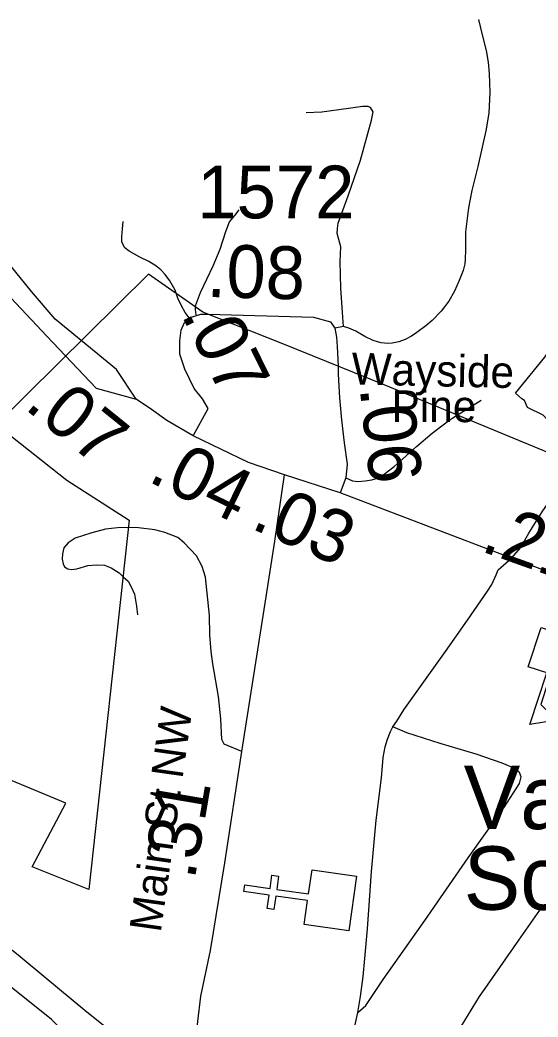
# Model space of a CAD drawing. Extents: x 1159738 to 1321356, y 736314 to 882035.
# Drawn here: x 1246843 to 1248068, y 804751 to 807113 of the extents above; entities that cross this region are included whole.
import ezdxf

# ---------------------------------------------------------------- set-up
doc = ezdxf.new("R2010")
doc.units = 0
for name, color, linetype in [('Exist Boundary Political City Limit New', 7, 'Continuous'), ('Exist Cultural Church CELL', 7, 'Continuous'), ('Exist Cultural Educational Facility High CELL', 7, 'Continuous'), ('Exist Cultural Educational Facility High Label', 7, 'Continuous'), ('Exist Hydrographic Creek Single Shore', 7, 'Continuous'), ('Exist Hydrographic Pond Under 1500 Sq Ft', 7, 'Continuous'), ('Exist Railroad Mainline', 7, 'Continuous'), ('Exist Road Non-System Type 51', 7, 'Continuous'), ('Exist Road Primary US Attributed', 7, 'Continuous'), ('Exist Road Primary US Divided Attributed', 7, 'Continuous'), ('Exist Road Primary US Label', 7, 'Continuous'), ('Exist Road Primary US Mileage Hundredths English Label', 7, 'Continuous'), ('Exist Road Primary US UnDivided 4 Lane Attributed', 7, 'Continuous'), ('Exist Road Secondary Mileage Hundredths English Label', 7, 'Continuous'), ('Exist Road Secondary Type 51 Attributed', 7, 'Continuous'), ('Exist Road Secondary Type 51 Label', 7, 'Continuous'), ('Exist Road Secondary Type 51 Number Label', 7, 'Continuous'), ('Map Preparation Boundary City Limit Buffer Line', 7, 'Continuous')]:
    doc.layers.add(name, color=color, linetype=linetype)

msp = doc.modelspace()

# ---------------------------------------------------------------- linework, layer by layer
at = {"layer": 'Exist Boundary Political City Limit New'}
msp.add_lwpolyline([(1248630.2, 806517.4), (1248381.6, 806491), (1248340.8, 806327.7), (1248299, 806218.7), (1248187.3, 806048.3), (1247704, 806248.5), (1247464.3, 806345.1), (1247275.3, 806420.2), (1247147, 806510.3), (1246786, 806154.6), (1246953.5, 806022.6), (1247101.2, 805927.7), (1247005.4, 805052.6), (1246871.8, 805106.6), (1246951.4, 805257.4), (1246738.2, 805345.6), (1246601.7, 805111.6)], dxfattribs=at)
at = {"layer": 'Exist Cultural Church CELL'}
msp.add_lwpolyline([(1247515.4, 804970.1), (1247523.2, 805026.5), (1247447.8, 805037.1), (1247443.4, 805005.5), (1247427.5, 805007.7), (1247432, 805039.4), (1247372.5, 805047.8), (1247374.7, 805063.7), (1247434.3, 805055.3), (1247438.8, 805086.9), (1247454.6, 805084.7), (1247450.1, 805053), (1247525.5, 805042.3), (1247533.7, 805099.4), (1247639.1, 805084.4), (1247620.8, 804955.1)], close=True, dxfattribs=at)
at = {"layer": 'Exist Cultural Educational Facility High CELL'}
msp.add_lwpolyline([(1248172.1, 805641.6), (1248141.8, 805548.5), (1248098, 805562.8), (1248074.8, 805491.4), (1248112, 805453.8), (1248049.1, 805443.6), (1248088.9, 805565.8), (1248045.1, 805580), (1248075.4, 805673.1)], close=True, dxfattribs=at)
at = {"layer": 'Exist Hydrographic Creek Single Shore'}
msp.add_lwpolyline([(1247508.2, 803245.2), (1247495.5, 803289.6), (1247508.2, 803374.4), (1247537.9, 803476.1), (1247525.2, 803510), (1247489.2, 803552.4), (1247419.3, 803630.8), (1247375.9, 803765.3), (1247345.1, 803967.6), (1247334.6, 804031.2), (1247315.5, 804103.2), (1247300.7, 804152), (1247300.7, 804202.8), (1247309.1, 804277), (1247298.6, 804346.9), (1247215.9, 804423.1), (1247151.5, 804476.1), (1247122.8, 804510), (1247071.9, 804550.3), (1247025.3, 804616), (1246989.3, 804658.3), (1246966, 804696.5), (1246917.3, 804745.2), (1246793.4, 804843.7)], dxfattribs=at)
at = {"layer": 'Exist Hydrographic Pond Under 1500 Sq Ft'}
msp.add_lwpolyline([(1248014.7, 806228.7), (1248084.6, 806313.8), (1248121.7, 806368.7), (1248140.9, 806386.5), (1248173.8, 806403), (1248213.6, 806408.5), (1248254.7, 806397.5), (1248289, 806374.2), (1248283.6, 806345.4), (1248258.9, 806298.7), (1248232.8, 806286.3), (1248202.6, 806249.3), (1248193, 806217.7), (1248204, 806198.5), (1248188.9, 806173.8), (1248149.1, 806127.1), (1248132.7, 806113.4), (1248108, 806146.3), (1248080.5, 806176.5), (1248043.5, 806194.4), (1248036.6, 806210.8), (1248029.8, 806214.9)], close=True, dxfattribs=at)
at = {"layer": 'Exist Railroad Mainline'}
msp.add_lwpolyline([(1247218, 804590.5), (1247177.6, 804622.5), (1247100.1, 804682.4), (1246995.9, 804765.9), (1246903.6, 804842.6), (1246838.4, 804897.1), (1246761.5, 804957.6), (1246692.8, 805012.3), (1246616.4, 805074.9), (1246588.1, 805096.7)], dxfattribs=at)
at = {"layer": 'Exist Road Non-System Type 51'}
for points in [[(1247927.6, 807113.3), (1247935.4, 807080.4), (1247945.2, 807040), (1247950.6, 807012.5), (1247952.6, 806986), (1247954, 806941.9), (1247951.6, 806891.5), (1247944.7, 806850.3), (1247925.6, 806765.2), (1247911.4, 806708.8), (1247903.6, 806667.3), (1247896.7, 806610.9), (1247896.7, 806568.7), (1247896.3, 806545.4), (1247895.3, 806534.6), (1247890.9, 806519.4), (1247882, 806495.3), (1247870.3, 806470.3), (1247857.1, 806446.5), (1247838.9, 806423), (1247817.9, 806400.4), (1247802.7, 806387.7), (1247781.6, 806372), (1247769, 806363.2), (1247754.3, 806355.8), (1247739.1, 806350.4), (1247723.4, 806347), (1247712.7, 806346.5), (1247697, 806348), (1247688.6, 806350.4), (1247677.9, 806353.4), (1247658.3, 806362.7), (1247637.2, 806375), (1247621, 806382.3), (1247608.3, 806386.2), (1247587.7, 806382.8)], [(1247608.3, 806386.2), (1247606.8, 806408.8), (1247601.4, 806477), (1247600.4, 806540.8), (1247602, 806575.4), (1247597.1, 806592.8), (1247593.2, 806607), (1247593.6, 806618.8), (1247595.6, 806631.1), (1247619.1, 806695.8), (1247648.1, 806780.2), (1247674, 806875.1), (1247677.9, 806895.2), (1247671.6, 806905), (1247666.7, 806907.9), (1247653.4, 806907.9), (1247619.6, 806902.5), (1247556.9, 806894.2), (1247519.6, 806892.7)], [(1247259.2, 806414.1), (1247258.2, 806426.9), (1247257.7, 806435.2), (1247269.5, 806466.6), (1247299.4, 806530.4), (1247316.5, 806569.4), (1247329.8, 806611.1), (1247338.6, 806634.2), (1247350.8, 806649.2), (1247361.6, 806662.9)], [(1248005.7, 805838), (1248026.8, 805862), (1248046.5, 805897.1), (1248078.1, 805947.7), (1248139.2, 806035.6), (1248158.1, 806060.1), (1248194.6, 806109.3), (1248240.8, 806176.4), (1248260.5, 806212.3), (1248280.8, 806262.2), (1248297.7, 806300.1), (1248341.1, 806423.2), (1248353, 806454.1), (1248359.4, 806487.7), (1248365.7, 806527.8), (1248372, 806572.8), (1248374.8, 806625.5), (1248373.4, 806664.1), (1248372, 806680.3)], [(1247242.6, 806406.7), (1247233.3, 806420), (1247224.5, 806435.2), (1247216.1, 806453.8), (1247209.8, 806472.5), (1247197.5, 806495), (1247186.2, 806509.7), (1247176, 806520.5), (1247164.2, 806530.3), (1247147.5, 806540.1), (1247126, 806550.4), (1247101, 806565.2), (1247090.7, 806573), (1247084, 806586.4), (1247083.5, 806598.7), (1247085, 806617.8), (1247086.9, 806635.5)], [(1247613.7, 806027.6), (1247629.3, 806021.1), (1247642.2, 806018.9), (1247659.4, 806020.6), (1247675.1, 806023.2), (1247694.4, 806028.6), (1247727.8, 806055), (1247748.8, 806072.8), (1247780.5, 806101.9), (1247817.7, 806133.6), (1247860.7, 806166.5), (1247933.8, 806212.1)], [(1247367.7, 805380), (1247325.9, 805396.9), (1247320.2, 805408.3), (1247317.7, 805457.2), (1247312.4, 805509.6), (1247299.2, 805587.4), (1247295.3, 805616.3), (1247291.7, 805656.2), (1247291, 805701.5), (1247281.8, 805792.3), (1247273.9, 805817.7), (1247260.4, 805843.3), (1247231.2, 805874), (1247216.2, 805886.5), (1247185.2, 805898.2), (1247161.4, 805905), (1247123, 805909.6), (1247098.7, 805910.3), (1247073.5, 805909.9), (1247045.3, 805906.7), (1247012.5, 805897.8), (1246973.5, 805884.7), (1246956.8, 805874.3), (1246946.8, 805861.8), (1246943.6, 805847.9), (1246942.1, 805835.5), (1246945, 805824.4), (1246948.2, 805817.3), (1246956, 805812.3), (1246964.9, 805810.8), (1246977.4, 805812.3), (1247003.1, 805820.1), (1247024.4, 805821.9), (1247042.3, 805820.8), (1247058.6, 805814.8), (1247077.2, 805802.6), (1247086.4, 805793.4), (1247098.5, 805783.2), (1247106.3, 805767.8), (1247113.5, 805752.1), (1247118.4, 805724.3), (1247120.6, 805703.7)], [(1247724.5, 805437.9), (1247733.9, 805451.7), (1247750.5, 805478.4), (1247793.8, 805538.9), (1247849.1, 805616.6), (1247901.6, 805690.9), (1247948.5, 805759.3), (1247959, 805775.4), (1247968.9, 805797.9), (1247974.1, 805809.9), (1248005.7, 805838)], [(1247641.7, 804761.3), (1247648, 804799.4), (1247654.2, 804846.9), (1247658.9, 804889), (1247665.1, 804959.4), (1247669.8, 805027), (1247674.5, 805095.1), (1247685.5, 805217.2), (1247697.9, 805317.1), (1247702.1, 805365.4), (1247706.8, 805390.5), (1247712, 805408.7), (1247719.3, 805427), (1247724.5, 805437.9)], [(1247641.7, 804761.3), (1247660.7, 804778.2), (1247701.9, 804839.7), (1247800.2, 804979.4), (1247903, 805127.9), (1247988.8, 805248.6), (1248024.8, 805304), (1248028.3, 805319.5), (1248024.7, 805330), (1248017.7, 805337.9), (1247983.5, 805352), (1247922, 805373.1), (1247836.9, 805398.5), (1247757.6, 805424.2), (1247724.5, 805437.9)], [(1247783.8, 804580.4), (1247808.4, 804618.9), (1247860.4, 804685.6), (1247929.7, 804799.5), (1247948.9, 804826), (1248022.8, 804932.9), (1248072.8, 805003.6)], [(1247622.3, 804681.9), (1247629.7, 804705), (1247636.5, 804736.3), (1247641.7, 804761.3)]]:
    msp.add_lwpolyline(points, dxfattribs=at)
at = {"layer": 'Exist Road Primary US Attributed'}
msp.add_line((1247600.3, 805992.1), (1247468.5, 806035.3), dxfattribs=at)
msp.add_lwpolyline([(1247237.3, 804571.8), (1247248.7, 804620.3), (1247256.4, 804680.3), (1247270.4, 804800.2), (1247293.1, 804908.2), (1247327.3, 805115.8), (1247367.7, 805380), (1247425.5, 805746.4), (1247445.7, 805878), (1247468.5, 806035.3)], dxfattribs=at)
at = {"layer": 'Exist Road Primary US Divided Attributed'}
for points in [[(1246306.8, 808225.7), (1246316.4, 808164.1), (1246392, 807713.1), (1246429.9, 807473.5), (1246464.3, 807270.9), (1246478, 807196), (1246493.3, 807125.1), (1246513.4, 807044.6), (1246545.5, 806937.3), (1246572, 806864.8), (1246602.6, 806792.3), (1246637, 806722.7), (1246677.3, 806651), (1246721.5, 806583.4), (1246809, 806467), (1246906.3, 806363.9), (1247022.9, 806240.3), (1247117.5, 806214.2)], [(1247117.5, 806214.2), (1247071.1, 806284.2), (1246925.6, 806404.2), (1246870.1, 806469.4), (1246819.7, 806531.8), (1246785.1, 806580.1), (1246737.6, 806656.7), (1246699.8, 806725.1), (1246663, 806798), (1246632.4, 806871.3), (1246606.6, 806947.8), (1246583.4, 807022.8), (1246569.8, 807071.9), (1246553.7, 807142.8), (1246537.6, 807226.6), (1246523.9, 807305.5), (1246499.1, 807447.7), (1246454.8, 807721.9), (1246411.4, 807955.8), (1246377.6, 808149.6), (1246365.6, 808231.4)]]:
    msp.add_lwpolyline(points, dxfattribs=at)
at = {"layer": 'Exist Road Primary US UnDivided 4 Lane Attributed'}
for points in [[(1247252.7, 806127.2), (1247190.4, 806164.1), (1247153.5, 806189.6), (1247117.5, 806214.2)], [(1247468.5, 806035.3), (1247383.4, 806064.3), (1247252.7, 806127.2)], [(1248653, 805596.8), (1248416.1, 805685.8), (1248164.7, 805778.5), (1248005.7, 805838), (1247600.3, 805992.1)]]:
    msp.add_lwpolyline(points, dxfattribs=at)
at = {"layer": 'Exist Road Secondary Type 51 Attributed'}
for points in [[(1247252.7, 806127.2), (1247287.5, 806192), (1247274.8, 806214.8), (1247254.7, 806239.7), (1247232.5, 806285), (1247220.7, 806321.3), (1247220.5, 806352.6), (1247224.1, 806377.6), (1247231.9, 806395.9), (1247242.6, 806406.7), (1247270.9, 806415.7), (1247287.7, 806415.3)], [(1247287.7, 806415.3), (1247537.4, 806408.4), (1247577.2, 806397.2), (1247587.7, 806382.8), (1247591.6, 806361), (1247593.4, 806339.1), (1247595.5, 806292.2)], [(1247595.5, 806292.2), (1247595.5, 806273.6), (1247598.7, 806217.4), (1247603.6, 806165.1), (1247609.4, 806111), (1247616.4, 806060), (1247613.7, 806027.6), (1247600.3, 805992.1)]]:
    msp.add_lwpolyline(points, dxfattribs=at)
at = {"layer": 'Map Preparation Boundary City Limit Buffer Line'}
msp.add_lwpolyline([(1248630.2, 806517.4), (1248381.6, 806491), (1248340.8, 806327.7), (1248299, 806218.7), (1248187.3, 806048.3), (1247704, 806248.5), (1247464.3, 806345.1), (1247275.3, 806420.2), (1247147, 806510.3), (1246786, 806154.6), (1246953.5, 806022.6), (1247101.2, 805927.7), (1247005.4, 805052.6), (1246871.8, 805106.6), (1246951.4, 805257.4), (1246738.2, 805345.6), (1246601.7, 805111.6)], dxfattribs=at)

# ---------------------------------------------------------------- texts
at = {"layer": 'Exist Cultural Educational Facility High Label'}
for s, p in [('Valmead', (1247892.4, 805195.9)), ('School', (1247892.4, 805004.9))]:
    msp.add_text(s, height=150, dxfattribs=at).set_placement(p)
at = {"layer": 'Exist Road Primary US Label'}
msp.add_text('Main St NW', height=75, rotation=81.9625, dxfattribs=at).set_placement((1247175.6, 804949))
at = {"layer": 'Exist Road Primary US Mileage Hundredths English Label'}
for s, rotation, p in [('.07', 321.0411, (1246850.3, 806193.7)), ('.04', 333.9937, (1247142.1, 806021.2)), ('.03', 336.5067, (1247385.8, 805909.3)), ('.21', 340.3103, (1247929.4, 805855.5))]:
    msp.add_text(s, height=125, rotation=rotation, dxfattribs=at).set_placement(p)
at = {"layer": 'Exist Road Secondary Mileage Hundredths English Label'}
for s, rotation, p in [('.08', 358.4219, (1247283.3, 806456.6)), ('.07', 296.1284, (1247223.3, 806415.7)), ('.06', 276.2108, (1247646.2, 806241)), ('.31', 80.3375, (1247255.7, 805073.5))]:
    msp.add_text(s, height=125, rotation=rotation, dxfattribs=at).set_placement(p)
at = {"layer": 'Exist Road Secondary Type 51 Label'}
msp.add_text('Wayside', height=75, rotation=358.6866, dxfattribs=at).set_placement((1247626.4, 806249.4))
msp.add_text('Pine', height=75, dxfattribs=at).set_placement((1247721.7, 806159.9))
at = {"layer": 'Exist Road Secondary Type 51 Number Label'}
msp.add_text('1572', height=125, dxfattribs=at).set_placement((1247262.1, 806642.6))

doc.saveas('drawing.dxf')
